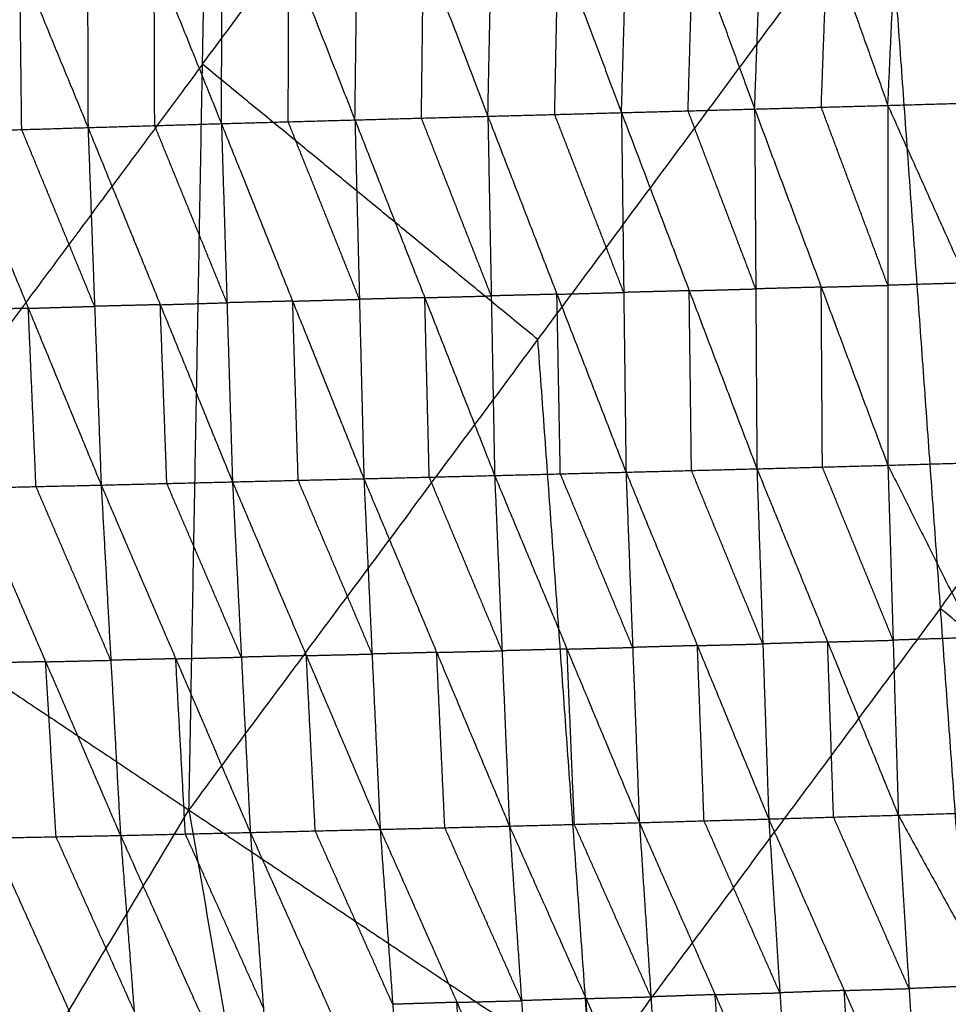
# Model space of a CAD drawing. Header units: millimetres. Extents: x -106 to 110, y -96 to 120.
# Tile 290 of 656: x -66.65 to -60.36, y 55.62 to 62.3. Entities that reach past the tile are written whole.
import ezdxf

# ---------------------------------------------------------------- set-up
doc = ezdxf.new("R2010")
doc.units = ezdxf.units.MM
doc.header["$MEASUREMENT"] = 0
doc.layers.add('Default', color=7, linetype='Continuous', true_color=0x000000)

msp = doc.modelspace()

# ---------------------------------------------------------------- linework, layer by layer
at = {"layer": 'Default'}
for points in [[(-70.4009, 60.2112, 6.9532), (-67.862, 63.6345, 6.9532), (-65.3232, 67.0577, 6.9532)], [(-65.5063, 56.9408, 5.5886), (-65.4148, 61.9992, 6.2709), (-65.3232, 67.0577, 6.9532)], [(-65.4148, 61.9992, 6.2709), (-64.2314, 63.5948, 6.2709), (-63.048, 65.1905, 6.2709)], [(-62.5727, 61.6714, -0.6195), (-62.5394, 62.828, -0.2294), (-62.506, 63.9845, 0.1607)], [(-62.506, 63.9845, 0.1607), (-62.0878, 62.8402, -0.3011), (-61.6696, 61.6959, -0.7629)], [(-61.6696, 61.6959, -0.7629), (-61.6266, 62.8545, -0.3813), (-61.5836, 64.013, 0.0003)], [(-61.5836, 64.013, 0.0003), (-61.1747, 62.8669, -0.4506), (-60.7658, 61.7207, -0.9015)], [(-60.7658, 61.7207, -0.9015), (-60.7129, 62.8809, -0.528), (-60.6601, 64.0411, -0.1544)], [(-60.6601, 64.0411, -0.1544), (-60.1803, 62.8962, -0.6075), (-59.7005, 61.7513, -1.0606)], [(-64.3806, 61.6222, -0.3103), (-64.3664, 62.7737, 0.0977), (-64.3522, 63.9251, 0.5057)], [(-64.3522, 63.9251, 0.5057), (-63.9156, 62.786, 0.0184), (-63.4789, 61.6469, -0.4689)], [(-63.4789, 61.6469, -0.4689), (-63.4552, 62.8011, -0.0699), (-63.4314, 63.9552, 0.3291)], [(-63.4314, 63.9552, 0.3291), (-63.0021, 62.8133, -0.1452), (-62.5727, 61.6714, -0.6195)], [(-66.199, 63.8598, 0.8924), (-66.1952, 62.715, 0.4671), (-66.1913, 61.5703, 0.0417)], [(-66.199, 63.8598, 0.8924), (-65.7427, 62.7284, 0.376), (-65.2864, 61.597, -0.1404)], [(-65.2864, 61.597, -0.1404), (-65.2814, 62.7453, 0.2765), (-65.2764, 63.8936, 0.6933)], [(-65.2764, 63.8936, 0.6933), (-64.8285, 62.7579, 0.1915), (-64.3806, 61.6222, -0.3103)], [(-67.1179, 63.8234, 1.1043), (-66.6546, 62.6968, 0.573), (-66.1913, 61.5703, 0.0417)], [(-65.5063, 56.9408, 5.5886), (-63.1396, 60.132, 5.5886), (-60.7728, 63.3232, 5.5886)], [(-60.7728, 63.3232, 5.5886), (-60.4107, 58.3086, 5.1322), (-60.0485, 53.294, 4.6759)], [(-60.7728, 63.3232, 5.5886), (-58.2358, 61.2411, 5.1322), (-55.6987, 59.1591, 4.6759)], [(-61.2177, 61.7083, -0.8322), (-61.1962, 62.2876, -0.6414), (-61.1747, 62.8669, -0.4506)], [(-63.9297, 61.6346, -0.3896), (-63.9227, 62.2103, -0.1856), (-63.9156, 62.786, 0.0184)], [(-63.0258, 61.6591, -0.5442), (-63.014, 62.2362, -0.3447), (-63.0021, 62.8133, -0.1452)], [(-62.1212, 61.6837, -0.6912), (-62.1045, 62.2619, -0.4962), (-62.0878, 62.8402, -0.3011)], [(-65.7389, 61.5836, -0.0493), (-65.7408, 62.156, 0.1634), (-65.7427, 62.7284, 0.376)], [(-64.8335, 61.6096, -0.2253), (-64.831, 62.1838, -0.0169), (-64.8285, 62.7579, 0.1915)], [(-66.6409, 61.5567, 0.1394), (-66.6477, 62.1267, 0.3562), (-66.6546, 62.6968, 0.573)], [(-65.4148, 61.9992, 6.2709), (-66.6842, 60.2876, 6.2709), (-67.9536, 58.576, 6.2709)], [(-63.1396, 60.132, 5.5886), (-64.2772, 61.0656, 5.9297), (-65.4148, 61.9992, 6.2709)], [(-61.6696, 61.6959, -0.7629), (-61.2177, 61.7083, -0.8322), (-60.7658, 61.7207, -0.9015)], [(-60.7658, 61.7207, -0.9015), (-60.2331, 61.736, -0.9811), (-59.7005, 61.7513, -1.0606)], [(-60.7658, 61.7207, -0.9015), (-60.7657, 60.5002, -1.0274), (-60.7656, 59.2797, -1.1533)], [(-60.7658, 61.7207, -0.9015), (-60.225, 60.5161, -1.1013), (-59.6842, 59.3115, -1.301)], [(-64.3806, 61.6222, -0.3103), (-63.9297, 61.6346, -0.3896), (-63.4789, 61.6469, -0.4689)], [(-63.4789, 61.6469, -0.4689), (-63.0258, 61.6591, -0.5442), (-62.5727, 61.6714, -0.6195)], [(-63.4789, 61.6469, -0.4689), (-63.456, 60.4285, -0.6158), (-63.4332, 59.2101, -0.7627)], [(-63.4789, 61.6469, -0.4689), (-63.0105, 60.4397, -0.684), (-62.542, 59.2325, -0.8992)], [(-62.5574, 60.452, -0.7594), (-62.7916, 61.0555, -0.6518), (-63.0258, 61.6591, -0.5442)], [(-62.5727, 61.6714, -0.6195), (-62.1212, 61.6837, -0.6912), (-61.6696, 61.6959, -0.7629)], [(-62.5727, 61.6714, -0.6195), (-62.5574, 60.452, -0.7594), (-62.542, 59.2325, -0.8992)], [(-62.5727, 61.6714, -0.6195), (-62.1134, 60.4635, -0.824), (-61.6541, 59.2557, -1.0285)], [(-61.6618, 60.4758, -0.8957), (-61.8915, 61.0797, -0.7935), (-62.1212, 61.6837, -0.6912)], [(-61.6696, 61.6959, -0.7629), (-61.6618, 60.4758, -0.8957), (-61.6541, 59.2557, -1.0285)], [(-61.6696, 61.6959, -0.7629), (-61.2176, 60.4878, -0.9581), (-60.7656, 59.2797, -1.1533)], [(-60.7657, 60.5002, -1.0274), (-60.9917, 61.1043, -0.9298), (-61.2177, 61.7083, -0.8322)], [(-66.1913, 61.5703, 0.0417), (-65.7389, 61.5836, -0.0493), (-65.2864, 61.597, -0.1404)], [(-65.2488, 60.382, -0.3015), (-65.4939, 60.9828, -0.1754), (-65.7389, 61.5836, -0.0493)], [(-65.2864, 61.597, -0.1404), (-64.8335, 61.6096, -0.2253), (-64.3806, 61.6222, -0.3103)], [(-65.2864, 61.597, -0.1404), (-65.2488, 60.382, -0.3015), (-65.2113, 59.167, -0.4626)], [(-65.2864, 61.597, -0.1404), (-64.8032, 60.3927, -0.3793), (-64.32, 59.1884, -0.6183)], [(-64.3503, 60.4053, -0.4643), (-64.5919, 61.0075, -0.3448), (-64.8335, 61.6096, -0.2253)], [(-64.3806, 61.6222, -0.3103), (-64.3503, 60.4053, -0.4643), (-64.32, 59.1884, -0.6183)], [(-64.3806, 61.6222, -0.3103), (-63.9069, 60.4162, -0.5365), (-63.4332, 59.2101, -0.7627)], [(-63.456, 60.4285, -0.6158), (-63.6929, 61.0315, -0.5027), (-63.9297, 61.6346, -0.3896)], [(-67.0904, 61.543, 0.2372), (-66.6409, 61.5567, 0.1394), (-66.1913, 61.5703, 0.0417)], [(-67.0904, 61.543, 0.2372), (-66.5962, 60.3441, -0.0287), (-66.102, 59.1452, -0.2947)], [(-66.1467, 60.3577, -0.1265), (-66.3938, 60.9572, 0.0065), (-66.6409, 61.5567, 0.1394)], [(-66.1913, 61.5703, 0.0417), (-66.1467, 60.3577, -0.1265), (-66.102, 59.1452, -0.2947)], [(-66.1913, 61.5703, 0.0417), (-65.7013, 60.3686, -0.2105), (-65.2113, 59.167, -0.4626)], [(-60.4107, 58.3086, 5.1322), (-59.3232, 59.7749, 5.1322), (-58.2358, 61.2411, 5.1322)], [(-60.225, 60.5161, -1.1013), (-60.4953, 60.5082, -1.0644), (-60.7657, 60.5002, -1.0274)], [(-63.0105, 60.4397, -0.684), (-62.7839, 60.4458, -0.7217), (-62.5574, 60.452, -0.7594)], [(-62.1134, 60.4635, -0.824), (-62.3354, 60.4577, -0.7917), (-62.5574, 60.452, -0.7594)], [(-62.1134, 60.4635, -0.824), (-61.8876, 60.4697, -0.8599), (-61.6618, 60.4758, -0.8957)], [(-62.0981, 59.2441, -0.9639), (-62.1057, 59.8538, -0.894), (-62.1134, 60.4635, -0.824)], [(-61.2176, 60.4878, -0.9581), (-61.4397, 60.4818, -0.9269), (-61.6618, 60.4758, -0.8957)], [(-61.2176, 60.4878, -0.9581), (-60.9916, 60.494, -0.9928), (-60.7657, 60.5002, -1.0274)], [(-61.2098, 59.2677, -1.0909), (-61.2137, 59.8778, -1.0245), (-61.2176, 60.4878, -0.9581)], [(-65.7013, 60.3686, -0.2105), (-65.4751, 60.3753, -0.256), (-65.2488, 60.382, -0.3015)], [(-64.8032, 60.3927, -0.3793), (-65.026, 60.3874, -0.3404), (-65.2488, 60.382, -0.3015)], [(-64.8032, 60.3927, -0.3793), (-64.5767, 60.399, -0.4218), (-64.3503, 60.4053, -0.4643)], [(-64.7656, 59.1777, -0.5405), (-64.7844, 59.7852, -0.4599), (-64.8032, 60.3927, -0.3793)], [(-63.9069, 60.4162, -0.5365), (-64.1286, 60.4107, -0.5004), (-64.3503, 60.4053, -0.4643)], [(-63.9069, 60.4162, -0.5365), (-63.6815, 60.4223, -0.5762), (-63.456, 60.4285, -0.6158)], [(-63.8766, 59.1992, -0.6905), (-63.8917, 59.8077, -0.6135), (-63.9069, 60.4162, -0.5365)], [(-63.0105, 60.4397, -0.684), (-63.2333, 60.4341, -0.6499), (-63.456, 60.4285, -0.6158)], [(-62.9876, 59.2213, -0.831), (-62.999, 59.8305, -0.7575), (-63.0105, 60.4397, -0.684)], [(-66.5962, 60.3441, -0.0287), (-66.8172, 60.339, 0.0167), (-67.0383, 60.334, 0.0621)], [(-66.5962, 60.3441, -0.0287), (-66.3714, 60.3509, -0.0776), (-66.1467, 60.3577, -0.1265)], [(-66.5441, 59.1351, -0.2039), (-66.5701, 59.7396, -0.1163), (-66.5962, 60.3441, -0.0287)], [(-65.7013, 60.3686, -0.2105), (-65.924, 60.3632, -0.1685), (-66.1467, 60.3577, -0.1265)], [(-65.6566, 59.1561, -0.3786), (-65.679, 59.7624, -0.2946), (-65.7013, 60.3686, -0.2105)], [(-70.4009, 60.2112, 6.9532), (-67.9536, 58.576, 6.2709), (-65.5063, 56.9408, 5.5886)], [(-62.7774, 55.1174, 5.1322), (-62.9585, 57.6247, 5.3604), (-63.1396, 60.132, 5.5886)], [(-60.7656, 59.2797, -1.1533), (-60.2249, 59.2956, -1.2272), (-59.6842, 59.3115, -1.301)], [(-62.542, 59.2325, -0.8992), (-62.0981, 59.2441, -0.9639), (-61.6541, 59.2557, -1.0285)], [(-61.6139, 58.0679, -0.9262), (-61.856, 58.656, -0.945), (-62.0981, 59.2441, -0.9639)], [(-61.6541, 59.2557, -1.0285), (-61.2098, 59.2677, -1.0909), (-60.7656, 59.2797, -1.1533)], [(-61.6541, 59.2557, -1.0285), (-61.6139, 58.0679, -0.9262), (-61.5737, 56.8801, -0.8239)], [(-61.6541, 59.2557, -1.0285), (-61.1745, 58.0809, -0.9834), (-60.6949, 56.9061, -0.9383)], [(-60.7302, 58.0929, -1.0458), (-60.97, 58.6803, -1.0684), (-61.2098, 59.2677, -1.0909)], [(-60.7656, 59.2797, -1.1533), (-60.7302, 58.0929, -1.0458), (-60.6949, 56.9061, -0.9383)], [(-60.7656, 59.2797, -1.1533), (-60.1795, 58.1108, -1.1146), (-59.5935, 56.9419, -1.076)], [(-65.2113, 59.167, -0.4626), (-64.7656, 59.1777, -0.5405), (-64.32, 59.1884, -0.6183)], [(-64.2648, 57.9991, -0.53), (-64.5152, 58.5884, -0.5352), (-64.7656, 59.1777, -0.5405)], [(-64.32, 59.1884, -0.6183), (-63.8766, 59.1992, -0.6905), (-63.4332, 59.2101, -0.7627)], [(-64.32, 59.1884, -0.6183), (-64.2648, 57.9991, -0.53), (-64.2096, 56.8098, -0.4416)], [(-64.32, 59.1884, -0.6183), (-63.8263, 58.0101, -0.5977), (-63.3326, 56.8319, -0.5771)], [(-63.3829, 58.021, -0.6699), (-63.6297, 58.6101, -0.6802), (-63.8766, 59.1992, -0.6905)], [(-63.4332, 59.2101, -0.7627), (-62.9876, 59.2213, -0.831), (-62.542, 59.2325, -0.8992)], [(-63.4332, 59.2101, -0.7627), (-63.3829, 58.021, -0.6699), (-63.3326, 56.8319, -0.5771)], [(-63.4332, 59.2101, -0.7627), (-62.9424, 58.0327, -0.7335), (-62.4516, 56.8554, -0.7043)], [(-62.4968, 58.0439, -0.8017), (-62.7422, 58.6326, -0.8163), (-62.9876, 59.2213, -0.831)], [(-62.542, 59.2325, -0.8992), (-62.4968, 58.0439, -0.8017), (-62.4516, 56.8554, -0.7043)], [(-62.542, 59.2325, -0.8992), (-62.0579, 58.0563, -0.8615), (-61.5737, 56.8801, -0.8239)], [(-66.9862, 59.1249, -0.1131), (-66.5441, 59.1351, -0.2039), (-66.102, 59.1452, -0.2947)], [(-66.9862, 59.1249, -0.1131), (-66.4786, 57.9467, -0.1249), (-65.971, 56.7684, -0.1367)], [(-66.0365, 57.9568, -0.2157), (-66.2903, 58.5459, -0.2098), (-66.5441, 59.1351, -0.2039)], [(-66.102, 59.1452, -0.2947), (-65.6566, 59.1561, -0.3786), (-65.2113, 59.167, -0.4626)], [(-66.102, 59.1452, -0.2947), (-66.0365, 57.9568, -0.2157), (-65.971, 56.7684, -0.1367)], [(-66.102, 59.1452, -0.2947), (-65.5963, 57.967, -0.2949), (-65.0906, 56.7888, -0.2951)], [(-65.1509, 57.9779, -0.3789), (-65.4038, 58.567, -0.3788), (-65.6566, 59.1561, -0.3786)], [(-65.2113, 59.167, -0.4626), (-65.1509, 57.9779, -0.3789), (-65.0906, 56.7888, -0.2951)], [(-65.2113, 59.167, -0.4626), (-64.7104, 57.9884, -0.4521), (-64.2096, 56.8098, -0.4416)], [(-60.4107, 58.3086, 5.1322), (-61.594, 56.713, 5.1322), (-62.7774, 55.1174, 5.1322)], [(-57.8736, 56.2265, 4.6759), (-59.1421, 57.2676, 4.904), (-60.4107, 58.3086, 5.1322)], [(-60.1795, 58.1108, -1.1146), (-60.4549, 58.1019, -1.0802), (-60.7302, 58.0929, -1.0458)], [(-62.9424, 58.0327, -0.7335), (-62.7196, 58.0383, -0.7676), (-62.4968, 58.0439, -0.8017)], [(-62.0579, 58.0563, -0.8615), (-62.2774, 58.0501, -0.8316), (-62.4968, 58.0439, -0.8017)], [(-62.0579, 58.0563, -0.8615), (-61.8359, 58.0621, -0.8939), (-61.6139, 58.0679, -0.9262)], [(-62.0127, 56.8677, -0.7641), (-62.0353, 57.462, -0.8128), (-62.0579, 58.0563, -0.8615)], [(-61.1745, 58.0809, -0.9834), (-61.3942, 58.0744, -0.9548), (-61.6139, 58.0679, -0.9262)], [(-61.1745, 58.0809, -0.9834), (-60.9524, 58.0869, -1.0146), (-60.7302, 58.0929, -1.0458)], [(-61.1343, 56.8931, -0.8811), (-61.1544, 57.487, -0.9322), (-61.1745, 58.0809, -0.9834)], [(-65.5963, 57.967, -0.2949), (-65.3736, 57.9724, -0.3369), (-65.1509, 57.9779, -0.3789)], [(-64.7104, 57.9884, -0.4521), (-64.9307, 57.9831, -0.4155), (-65.1509, 57.9779, -0.3789)], [(-64.7104, 57.9884, -0.4521), (-64.4876, 57.9937, -0.4911), (-64.2648, 57.9991, -0.53)], [(-64.6501, 56.7993, -0.3684), (-64.6803, 57.3938, -0.4102), (-64.7104, 57.9884, -0.4521)], [(-63.8263, 58.0101, -0.5977), (-64.0455, 58.0046, -0.5638), (-64.2648, 57.9991, -0.53)], [(-63.8263, 58.0101, -0.5977), (-63.6046, 58.0155, -0.6338), (-63.3829, 58.021, -0.6699)], [(-63.7711, 56.8208, -0.5093), (-63.7987, 57.4155, -0.5535), (-63.8263, 58.0101, -0.5977)], [(-62.9424, 58.0327, -0.7335), (-63.1626, 58.0268, -0.7017), (-63.3829, 58.021, -0.6699)], [(-62.8921, 56.8436, -0.6407), (-62.9172, 57.4382, -0.6871), (-62.9424, 58.0327, -0.7335)], [(-66.4786, 57.9467, -0.1249), (-66.6973, 57.9423, -0.082), (-66.916, 57.938, -0.0391)], [(-66.4786, 57.9467, -0.1249), (-66.2575, 57.9517, -0.1703), (-66.0365, 57.9568, -0.2157)], [(-66.4083, 56.7598, -0.0509), (-66.4435, 57.3532, -0.0879), (-66.4786, 57.9467, -0.1249)], [(-65.5963, 57.967, -0.2949), (-65.8164, 57.9619, -0.2553), (-66.0365, 57.9568, -0.2157)], [(-65.5308, 56.7786, -0.2159), (-65.5635, 57.3728, -0.2554), (-65.5963, 57.967, -0.2949)], [(-69.5915, 50.1251, 5.5886), (-67.5489, 53.533, 5.5886), (-65.5063, 56.9408, 5.5886)], [(-65.5063, 56.9408, 5.5886), (-64.6544, 51.9858, 5.1322), (-63.8025, 47.0309, 4.6759)], [(-65.5063, 56.9408, 5.5886), (-62.7774, 55.1174, 5.1322), (-60.0485, 53.294, 4.6759)], [(-61.5737, 56.8801, -0.8239), (-61.1343, 56.8931, -0.8811), (-60.6949, 56.9061, -0.9383)], [(-60.6949, 56.9061, -0.9383), (-60.1442, 56.924, -1.0071), (-59.5935, 56.9419, -1.076)], [(-60.6949, 56.9061, -0.9383), (-60.6225, 55.7297, -0.5209), (-60.5501, 54.5533, -0.1034)], [(-60.6949, 56.9061, -0.9383), (-60.0602, 55.7514, -0.5851), (-59.4254, 54.5968, -0.2319)], [(-63.3326, 56.8319, -0.5771), (-62.8921, 56.8436, -0.6407), (-62.4516, 56.8554, -0.7043)], [(-62.3729, 55.6737, -0.2947), (-62.6325, 56.2587, -0.4677), (-62.8921, 56.8436, -0.6407)], [(-62.4516, 56.8554, -0.7043), (-62.0127, 56.8677, -0.7641), (-61.5737, 56.8801, -0.8239)], [(-62.4516, 56.8554, -0.7043), (-62.3729, 55.6737, -0.2947), (-62.2943, 54.4921, 0.1148)], [(-62.4516, 56.8554, -0.7043), (-61.9374, 55.6887, -0.3508), (-61.4232, 54.5221, 0.0026)], [(-61.4985, 55.7011, -0.4106), (-61.7556, 56.2844, -0.5874), (-62.0127, 56.8677, -0.7641)], [(-61.5737, 56.8801, -0.8239), (-61.4985, 55.7011, -0.4106), (-61.4232, 54.5221, 0.0026)], [(-61.5737, 56.8801, -0.8239), (-61.0619, 55.7167, -0.4637), (-60.5501, 54.5533, -0.1034)], [(-60.6225, 55.7297, -0.5209), (-60.8784, 56.3114, -0.701), (-61.1343, 56.8931, -0.8811)], [(-65.971, 56.7684, -0.1367), (-65.5308, 56.7786, -0.2159), (-65.0906, 56.7888, -0.2951)], [(-65.0017, 55.5999, 0.1032), (-65.2662, 56.1892, -0.0564), (-65.5308, 56.7786, -0.2159)], [(-65.0906, 56.7888, -0.2951), (-64.6501, 56.7993, -0.3684), (-64.2096, 56.8098, -0.4416)], [(-65.0906, 56.7888, -0.2951), (-65.0017, 55.5999, 0.1032), (-64.9129, 54.411, 0.5015)], [(-65.0906, 56.7888, -0.2951), (-64.565, 55.6126, 0.034), (-64.0394, 54.4363, 0.3632)], [(-64.1245, 55.623, -0.0392), (-64.3873, 56.2112, -0.2038), (-64.6501, 56.7993, -0.3684)], [(-64.2096, 56.8098, -0.4416), (-63.7711, 56.8208, -0.5093), (-63.3326, 56.8319, -0.5771)], [(-64.2096, 56.8098, -0.4416), (-64.1245, 55.623, -0.0392), (-64.0394, 54.4363, 0.3632)], [(-64.2096, 56.8098, -0.4416), (-63.6891, 55.6366, -0.1034), (-63.1686, 54.4634, 0.2349)], [(-63.2506, 55.6476, -0.1711), (-63.5109, 56.2342, -0.3402), (-63.7711, 56.8208, -0.5093)], [(-63.3326, 56.8319, -0.5771), (-63.2506, 55.6476, -0.1711), (-63.1686, 54.4634, 0.2349)], [(-63.3326, 56.8319, -0.5771), (-62.8134, 55.662, -0.2311), (-62.2943, 54.4921, 0.1148)], [(-66.8457, 56.7511, 0.0348), (-66.4083, 56.7598, -0.0509), (-65.971, 56.7684, -0.1367)], [(-66.8457, 56.7511, 0.0348), (-66.3157, 55.5692, 0.3426), (-65.7856, 54.3872, 0.6503)], [(-65.8783, 55.5778, 0.2568), (-66.1433, 56.1688, 0.1029), (-66.4083, 56.7598, -0.0509)], [(-65.971, 56.7684, -0.1367), (-65.8783, 55.5778, 0.2568), (-65.7856, 54.3872, 0.6503)], [(-65.971, 56.7684, -0.1367), (-65.4419, 55.5897, 0.1824), (-64.9129, 54.411, 0.5015)], [(-61.0619, 55.7167, -0.4637), (-61.2802, 55.7089, -0.4371), (-61.4985, 55.7011, -0.4106)], [(-61.0619, 55.7167, -0.4637), (-60.8422, 55.7232, -0.4923), (-60.6225, 55.7297, -0.5209)], [(-60.9866, 54.5377, -0.0504), (-61.0243, 55.1272, -0.257), (-61.0619, 55.7167, -0.4637)], [(-60.0602, 55.7514, -0.5851), (-60.3413, 55.7406, -0.553), (-60.6225, 55.7297, -0.5209)], [(-63.6891, 55.6366, -0.1034), (-63.9068, 55.6298, -0.0713), (-64.1245, 55.623, -0.0392)], [(-63.6891, 55.6366, -0.1034), (-63.4699, 55.6421, -0.1372), (-63.2506, 55.6476, -0.1711)], [(-63.604, 54.4498, 0.299), (-63.6466, 55.0432, 0.0978), (-63.6891, 55.6366, -0.1034)], [(-62.8134, 55.662, -0.2311), (-63.032, 55.6548, -0.2011), (-63.2506, 55.6476, -0.1711)], [(-62.8134, 55.662, -0.2311), (-62.5932, 55.6679, -0.2629), (-62.3729, 55.6737, -0.2947)], [(-62.7314, 54.4777, 0.1748), (-62.7724, 55.0699, -0.0281), (-62.8134, 55.662, -0.2311)], [(-61.9374, 55.6887, -0.3508), (-62.1551, 55.6812, -0.3228), (-62.3729, 55.6737, -0.2947)], [(-61.9374, 55.6887, -0.3508), (-61.7179, 55.6949, -0.3807), (-61.4985, 55.7011, -0.4106)], [(-61.8587, 54.5071, 0.0587), (-61.898, 55.0979, -0.1461), (-61.9374, 55.6887, -0.3508)]]:
    msp.add_open_spline(points, degree=2, dxfattribs=at)

doc.saveas('drawing.dxf')
